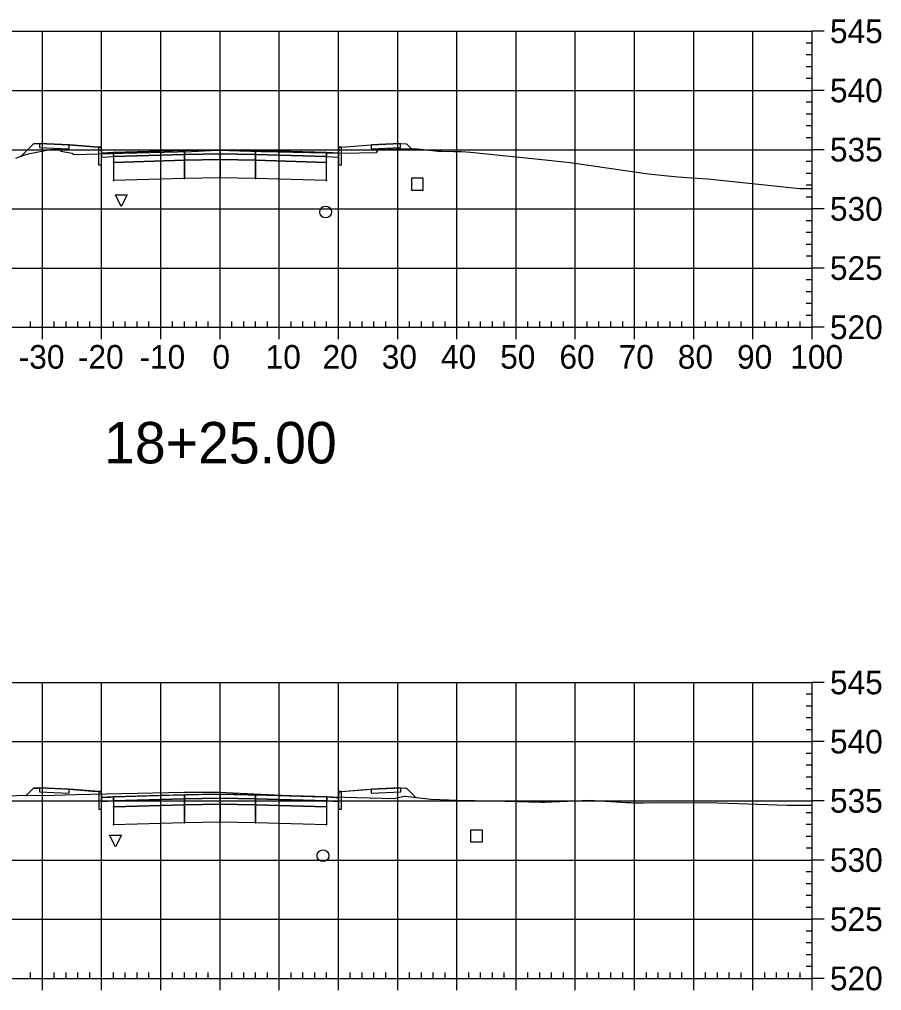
# Model space of a CAD drawing. Extents: x 704834 to 709892, y 372981 to 377533.
# Drawn here: x 707271 to 707416.6, y 376258.8 to 376422.8 of the extents above; entities that cross this region are included whole.
import ezdxf

# ---------------------------------------------------------------- set-up
doc = ezdxf.new("R2010")
doc.units = 0
for name, color, linetype in [('1', 7, 'Continuous'), ('13', 7, 'Continuous'), ('14', 7, 'Continuous'), ('4', 7, 'Continuous'), ('57', 7, 'Continuous'), ('Default_Xsect', 7, 'Continuous'), ('Existing', 7, 'Continuous')]:
    doc.layers.add(name, color=color, linetype=linetype)

msp = doc.modelspace()

# ---------------------------------------------------------------- linework, layer by layer
for points in [[(707273.41, 376401.8), (707271.34, 376399.73)], [(707274.41, 376401.84), (707273.41, 376401.8)], [(707284.41, 376401.24), (707279.41, 376401.64)], [(707325.41, 376401.24), (707330.41, 376401.64)], [(707335.41, 376401.84), (707336.41, 376401.8)], [(707336.41, 376401.8), (707337.2, 376401.02)], [(707273.42, 376292.95), (707272.17, 376291.71)], [(707274.42, 376292.99), (707273.42, 376292.95)], [(707284.42, 376292.39), (707279.42, 376292.79)], [(707325.42, 376292.39), (707330.42, 376292.79)], [(707335.42, 376292.99), (707336.42, 376292.95)], [(707336.42, 376292.95), (707337.97, 376291.39)]]:
    msp.add_lwpolyline(points)
for points in [[(707279.41, 376401.64), (707274.41, 376401.84), (707274.41, 376401.18), (707279.41, 376400.98)], [(707284.91, 376400.24), (707284.83, 376401.24), (707284.41, 376401.24), (707284.41, 376398.24), (707284.91, 376398.24)], [(707298.91, 376400.68), (707286.91, 376400.32), (707286.91, 376399.66), (707298.91, 376400.02)], [(707304.91, 376400.8), (707298.91, 376400.68), (707298.91, 376400.02), (707304.91, 376400.14)], [(707304.91, 376400.14), (707310.91, 376400.02), (707310.91, 376400.68), (707304.91, 376400.8)], [(707310.91, 376400.02), (707322.91, 376399.66), (707322.91, 376400.32), (707310.91, 376400.68)], [(707324.91, 376398.24), (707325.41, 376398.24), (707325.41, 376401.24), (707325, 376401.24), (707324.91, 376400.24)], [(707330.41, 376400.98), (707335.41, 376401.18), (707335.41, 376401.84), (707330.41, 376401.64)], [(707286.91, 376400.32), (707284.91, 376400.24), (707284.91, 376399.58), (707286.91, 376399.66)], [(707298.91, 376400.02), (707286.91, 376399.66), (707286.91, 376398.66), (707298.91, 376399.02)], [(707298.91, 376399.02), (707286.91, 376398.66), (707286.91, 376395.66), (707298.91, 376396.02)], [(707298.86, 376399.97), (707298.96, 376399.97), (707298.96, 376400.07), (707298.86, 376400.07)], [(707298.86, 376398.97), (707298.96, 376398.97), (707298.96, 376399.07), (707298.86, 376399.07)], [(707304.91, 376400.14), (707298.91, 376400.02), (707298.91, 376399.02), (707304.91, 376399.14)], [(707304.91, 376399.14), (707298.91, 376399.02), (707298.91, 376396.02), (707304.91, 376396.14)], [(707304.86, 376400.09), (707304.96, 376400.09), (707304.96, 376400.19), (707304.86, 376400.19)], [(707304.86, 376399.09), (707304.96, 376399.09), (707304.96, 376399.19), (707304.86, 376399.19)], [(707304.91, 376399.14), (707310.91, 376399.02), (707310.91, 376400.02), (707304.91, 376400.14)], [(707304.91, 376396.14), (707310.91, 376396.02), (707310.91, 376399.02), (707304.91, 376399.14)], [(707310.86, 376399.97), (707310.96, 376399.97), (707310.96, 376400.07), (707310.86, 376400.07)], [(707310.86, 376398.97), (707310.96, 376398.97), (707310.96, 376399.07), (707310.86, 376399.07)], [(707310.91, 376399.02), (707322.91, 376398.66), (707322.91, 376399.66), (707310.91, 376400.02)], [(707310.91, 376396.02), (707322.91, 376395.66), (707322.91, 376398.66), (707310.91, 376399.02)], [(707322.91, 376399.66), (707324.91, 376399.58), (707324.91, 376400.24), (707322.91, 376400.32)], [(707286.86, 376398.61), (707286.96, 376398.61), (707286.96, 376398.71), (707286.86, 376398.71)], [(707322.86, 376398.61), (707322.96, 376398.61), (707322.96, 376398.71), (707322.86, 376398.71)], [(707286.86, 376395.61), (707286.96, 376395.61), (707286.96, 376395.71), (707286.86, 376395.71)], [(707298.86, 376395.97), (707298.96, 376395.97), (707298.96, 376396.07), (707298.86, 376396.07)], [(707304.86, 376396.09), (707304.96, 376396.09), (707304.96, 376396.19), (707304.86, 376396.19)], [(707310.86, 376395.97), (707310.96, 376395.97), (707310.96, 376396.07), (707310.86, 376396.07)], [(707322.86, 376395.61), (707322.96, 376395.61), (707322.96, 376395.71), (707322.86, 376395.71)], [(707279.42, 376292.79), (707274.42, 376292.99), (707274.42, 376292.32), (707279.42, 376292.12)], [(707284.92, 376291.39), (707284.83, 376292.39), (707284.42, 376292.39), (707284.42, 376289.39), (707284.92, 376289.39)], [(707324.92, 376289.39), (707325.42, 376289.39), (707325.42, 376292.39), (707325, 376292.39), (707324.92, 376291.39)], [(707330.42, 376292.12), (707335.42, 376292.32), (707335.42, 376292.99), (707330.42, 376292.79)], [(707286.92, 376291.47), (707284.92, 376291.39), (707284.92, 376290.72), (707286.92, 376290.8)], [(707298.92, 376291.83), (707286.92, 376291.47), (707286.92, 376290.8), (707298.92, 376291.16)], [(707298.92, 376291.16), (707286.92, 376290.8), (707286.92, 376289.8), (707298.92, 376290.16)], [(707298.87, 376291.11), (707298.97, 376291.11), (707298.97, 376291.21), (707298.87, 376291.21)], [(707304.92, 376291.95), (707298.92, 376291.83), (707298.92, 376291.16), (707304.92, 376291.28)], [(707304.92, 376291.28), (707298.92, 376291.16), (707298.92, 376290.16), (707304.92, 376290.28)], [(707304.87, 376291.23), (707304.97, 376291.23), (707304.97, 376291.33), (707304.87, 376291.33)], [(707304.92, 376291.28), (707310.92, 376291.16), (707310.92, 376291.83), (707304.92, 376291.95)], [(707304.92, 376290.28), (707310.92, 376290.16), (707310.92, 376291.16), (707304.92, 376291.28)], [(707310.87, 376291.11), (707310.97, 376291.11), (707310.97, 376291.21), (707310.87, 376291.21)], [(707310.92, 376291.16), (707322.92, 376290.8), (707322.92, 376291.47), (707310.92, 376291.83)], [(707310.92, 376290.16), (707322.92, 376289.8), (707322.92, 376290.8), (707310.92, 376291.16)], [(707322.92, 376290.8), (707324.92, 376290.72), (707324.92, 376291.39), (707322.92, 376291.47)], [(707286.87, 376289.75), (707286.97, 376289.75), (707286.97, 376289.85), (707286.87, 376289.85)], [(707298.92, 376290.16), (707286.92, 376289.8), (707286.92, 376286.8), (707298.92, 376287.16)], [(707298.87, 376290.11), (707298.97, 376290.11), (707298.97, 376290.21), (707298.87, 376290.21)], [(707304.92, 376290.28), (707298.92, 376290.16), (707298.92, 376287.16), (707304.92, 376287.28)], [(707304.87, 376290.23), (707304.97, 376290.23), (707304.97, 376290.33), (707304.87, 376290.33)], [(707304.92, 376287.28), (707310.92, 376287.16), (707310.92, 376290.16), (707304.92, 376290.28)], [(707310.87, 376290.11), (707310.97, 376290.11), (707310.97, 376290.21), (707310.87, 376290.21)], [(707310.92, 376287.16), (707322.92, 376286.8), (707322.92, 376289.8), (707310.92, 376290.16)], [(707322.87, 376289.75), (707322.97, 376289.75), (707322.97, 376289.85), (707322.87, 376289.85)], [(707298.87, 376287.11), (707298.97, 376287.11), (707298.97, 376287.21), (707298.87, 376287.21)], [(707304.87, 376287.23), (707304.97, 376287.23), (707304.97, 376287.33), (707304.87, 376287.33)], [(707310.87, 376287.11), (707310.97, 376287.11), (707310.97, 376287.21), (707310.87, 376287.21)], [(707286.87, 376286.75), (707286.97, 376286.75), (707286.97, 376286.85), (707286.87, 376286.85)], [(707322.87, 376286.75), (707322.97, 376286.75), (707322.97, 376286.85), (707322.87, 376286.85)]]:
    msp.add_lwpolyline(points, close=True)
at = {"layer": '1'}
for points in [[(707288.23, 376391.21), (707287.23, 376393.21), (707289.23, 376393.21)], [(707287.27, 376283.03), (707286.27, 376285.03), (707288.27, 376285.03)]]:
    msp.add_lwpolyline(points, close=True, dxfattribs=at)
at = {"layer": '13'}
for centre in [(707322.74, 376390.29), (707322.3, 376281.55)]:
    msp.add_circle(centre, 1, dxfattribs=at)
at = {"layer": '14'}
for points in [[(707304.91, 376400.8), (707304.91, 376400.85), (707304.91, 376400.8), (707304.86, 376400.8), (707304.91, 376400.8), (707304.91, 376400.75), (707304.91, 376400.8), (707304.96, 376400.8)], [(707337.2, 376401.02), (707337.2, 376401.07), (707337.2, 376401.02), (707337.15, 376401.02), (707337.2, 376401.02), (707337.2, 376400.97), (707337.2, 376401.02), (707337.25, 376401.02)], [(707271.34, 376399.73), (707271.34, 376399.78), (707271.34, 376399.73), (707271.29, 376399.73), (707271.34, 376399.73), (707271.34, 376399.68), (707271.34, 376399.73), (707271.39, 376399.73)], [(707286.91, 376400.32), (707286.91, 376400.37), (707286.91, 376400.32), (707286.86, 376400.32), (707286.91, 376400.32), (707286.91, 376400.27), (707286.91, 376400.32), (707286.96, 376400.32)], [(707322.91, 376400.32), (707322.91, 376400.37), (707322.91, 376400.32), (707322.86, 376400.32), (707322.91, 376400.32), (707322.91, 376400.27), (707322.91, 376400.32), (707322.96, 376400.32)], [(707272.17, 376291.71), (707272.17, 376291.76), (707272.17, 376291.71), (707272.12, 376291.71), (707272.17, 376291.71), (707272.17, 376291.66), (707272.17, 376291.71), (707272.22, 376291.71)], [(707286.92, 376291.47), (707286.92, 376291.52), (707286.92, 376291.47), (707286.87, 376291.47), (707286.92, 376291.47), (707286.92, 376291.42), (707286.92, 376291.47), (707286.97, 376291.47)], [(707304.92, 376291.95), (707304.92, 376292), (707304.92, 376291.95), (707304.87, 376291.95), (707304.92, 376291.95), (707304.92, 376291.9), (707304.92, 376291.95), (707304.97, 376291.95)], [(707322.92, 376291.47), (707322.92, 376291.52), (707322.92, 376291.47), (707322.87, 376291.47), (707322.92, 376291.47), (707322.92, 376291.42), (707322.92, 376291.47), (707322.97, 376291.47)], [(707337.97, 376291.39), (707337.97, 376291.44), (707337.97, 376291.39), (707337.92, 376291.39), (707337.97, 376291.39), (707337.97, 376291.34), (707337.97, 376291.39), (707338.02, 376291.39)]]:
    msp.add_lwpolyline(points, dxfattribs=at)
at = {"layer": '4'}
for points in [[(707337.22, 376393.99), (707339.22, 376393.99), (707339.22, 376395.99), (707337.22, 376395.99)], [(707347.22, 376283.88), (707349.22, 376283.88), (707349.22, 376285.88), (707347.22, 376285.88)]]:
    msp.add_lwpolyline(points, close=True, dxfattribs=at)
at = {"layer": '57'}
for p, q in [((707204.91, 376420.82), (707404.91, 376420.82)), ((707274.91, 376370.82), (707274.91, 376420.82)), ((707284.91, 376370.82), (707284.91, 376420.82)), ((707294.91, 376370.82), (707294.91, 376420.82)), ((707304.91, 376370.82), (707304.91, 376420.82)), ((707314.91, 376370.82), (707314.91, 376420.82)), ((707324.91, 376370.82), (707324.91, 376420.82)), ((707334.91, 376370.82), (707334.91, 376420.82)), ((707344.91, 376370.82), (707344.91, 376420.82)), ((707354.91, 376370.82), (707354.91, 376420.82)), ((707364.91, 376370.82), (707364.91, 376420.82)), ((707374.91, 376370.82), (707374.91, 376420.82)), ((707384.91, 376370.82), (707384.91, 376420.82)), ((707394.91, 376370.82), (707394.91, 376420.82)), ((707404.91, 376370.82), (707404.91, 376420.82)), ((707404.91, 376370.82), (707404.91, 376420.82)), ((707406.91, 376420.82), (707404.91, 376420.82)), ((707404.91, 376418.82), (707403.91, 376418.82)), ((707404.91, 376416.82), (707403.91, 376416.82)), ((707404.91, 376414.82), (707403.91, 376414.82)), ((707404.91, 376412.82), (707403.91, 376412.82)), ((707204.91, 376410.82), (707404.91, 376410.82)), ((707406.91, 376410.82), (707404.91, 376410.82)), ((707404.91, 376408.82), (707403.91, 376408.82)), ((707404.91, 376406.82), (707403.91, 376406.82)), ((707404.91, 376404.82), (707403.91, 376404.82)), ((707404.91, 376402.82), (707403.91, 376402.82)), ((707204.91, 376400.82), (707404.91, 376400.82)), ((707406.91, 376400.82), (707404.91, 376400.82)), ((707404.91, 376398.82), (707403.91, 376398.82)), ((707404.91, 376396.82), (707403.91, 376396.82)), ((707404.91, 376394.82), (707403.91, 376394.82)), ((707404.91, 376392.82), (707403.91, 376392.82)), ((707204.91, 376390.82), (707404.91, 376390.82)), ((707406.91, 376390.82), (707404.91, 376390.82)), ((707404.91, 376388.82), (707403.91, 376388.82)), ((707404.91, 376386.82), (707403.91, 376386.82)), ((707404.91, 376384.82), (707403.91, 376384.82)), ((707404.91, 376382.82), (707403.91, 376382.82)), ((707204.91, 376380.82), (707404.91, 376380.82)), ((707406.91, 376380.82), (707404.91, 376380.82)), ((707404.91, 376378.82), (707403.91, 376378.82)), ((707404.91, 376376.82), (707403.91, 376376.82)), ((707404.91, 376374.82), (707403.91, 376374.82)), ((707404.91, 376372.82), (707403.91, 376372.82)), ((707272.91, 376370.82), (707272.91, 376371.82)), ((707276.91, 376370.82), (707276.91, 376371.82)), ((707278.91, 376370.82), (707278.91, 376371.82)), ((707280.91, 376370.82), (707280.91, 376371.82)), ((707282.91, 376370.82), (707282.91, 376371.82)), ((707286.91, 376370.82), (707286.91, 376371.82)), ((707288.91, 376370.82), (707288.91, 376371.82)), ((707290.91, 376370.82), (707290.91, 376371.82)), ((707292.91, 376370.82), (707292.91, 376371.82)), ((707296.91, 376370.82), (707296.91, 376371.82)), ((707298.91, 376370.82), (707298.91, 376371.82)), ((707300.91, 376370.82), (707300.91, 376371.82)), ((707302.91, 376370.82), (707302.91, 376371.82)), ((707306.91, 376370.82), (707306.91, 376371.82)), ((707308.91, 376370.82), (707308.91, 376371.82)), ((707310.91, 376370.82), (707310.91, 376371.82)), ((707312.91, 376370.82), (707312.91, 376371.82)), ((707316.91, 376370.82), (707316.91, 376371.82)), ((707318.91, 376370.82), (707318.91, 376371.82)), ((707320.91, 376370.82), (707320.91, 376371.82)), ((707322.91, 376370.82), (707322.91, 376371.82)), ((707326.91, 376370.82), (707326.91, 376371.82)), ((707328.91, 376370.82), (707328.91, 376371.82)), ((707330.91, 376370.82), (707330.91, 376371.82)), ((707332.91, 376370.82), (707332.91, 376371.82)), ((707336.91, 376370.82), (707336.91, 376371.82)), ((707338.91, 376370.82), (707338.91, 376371.82)), ((707340.91, 376370.82), (707340.91, 376371.82)), ((707342.91, 376370.82), (707342.91, 376371.82)), ((707346.91, 376370.82), (707346.91, 376371.82)), ((707348.91, 376370.82), (707348.91, 376371.82)), ((707350.91, 376370.82), (707350.91, 376371.82)), ((707352.91, 376370.82), (707352.91, 376371.82)), ((707356.91, 376370.82), (707356.91, 376371.82)), ((707358.91, 376370.82), (707358.91, 376371.82)), ((707360.91, 376370.82), (707360.91, 376371.82)), ((707362.91, 376370.82), (707362.91, 376371.82)), ((707366.91, 376370.82), (707366.91, 376371.82)), ((707368.91, 376370.82), (707368.91, 376371.82)), ((707370.91, 376370.82), (707370.91, 376371.82)), ((707372.91, 376370.82), (707372.91, 376371.82)), ((707376.91, 376370.82), (707376.91, 376371.82)), ((707378.91, 376370.82), (707378.91, 376371.82)), ((707380.91, 376370.82), (707380.91, 376371.82)), ((707382.91, 376370.82), (707382.91, 376371.82)), ((707386.91, 376370.82), (707386.91, 376371.82)), ((707388.91, 376370.82), (707388.91, 376371.82)), ((707390.91, 376370.82), (707390.91, 376371.82)), ((707392.91, 376370.82), (707392.91, 376371.82)), ((707396.91, 376370.82), (707396.91, 376371.82)), ((707398.91, 376370.82), (707398.91, 376371.82)), ((707400.91, 376370.82), (707400.91, 376371.82)), ((707402.91, 376370.82), (707402.91, 376371.82)), ((707204.91, 376370.82), (707404.91, 376370.82)), ((707204.91, 376370.82), (707404.91, 376370.82)), ((707274.91, 376368.82), (707274.91, 376370.82)), ((707284.91, 376368.82), (707284.91, 376370.82)), ((707294.91, 376368.82), (707294.91, 376370.82)), ((707304.91, 376368.82), (707304.91, 376370.82)), ((707314.91, 376368.82), (707314.91, 376370.82)), ((707324.91, 376368.82), (707324.91, 376370.82)), ((707334.91, 376368.82), (707334.91, 376370.82)), ((707344.91, 376368.82), (707344.91, 376370.82)), ((707354.91, 376368.82), (707354.91, 376370.82)), ((707364.91, 376368.82), (707364.91, 376370.82)), ((707374.91, 376368.82), (707374.91, 376370.82)), ((707384.91, 376368.82), (707384.91, 376370.82)), ((707394.91, 376368.82), (707394.91, 376370.82)), ((707404.91, 376368.82), (707404.91, 376370.82)), ((707406.91, 376370.82), (707404.91, 376370.82)), ((707204.91, 376310.82), (707404.91, 376310.82)), ((707274.91, 376260.82), (707274.91, 376310.82)), ((707284.91, 376260.82), (707284.91, 376310.82)), ((707294.91, 376260.82), (707294.91, 376310.82)), ((707304.91, 376260.82), (707304.91, 376310.82)), ((707314.91, 376260.82), (707314.91, 376310.82)), ((707324.91, 376260.82), (707324.91, 376310.82)), ((707334.91, 376260.82), (707334.91, 376310.82)), ((707344.91, 376260.82), (707344.91, 376310.82)), ((707354.91, 376260.82), (707354.91, 376310.82)), ((707364.91, 376260.82), (707364.91, 376310.82)), ((707374.91, 376260.82), (707374.91, 376310.82)), ((707384.91, 376260.82), (707384.91, 376310.82)), ((707394.91, 376260.82), (707394.91, 376310.82)), ((707404.91, 376260.82), (707404.91, 376310.82)), ((707404.91, 376260.82), (707404.91, 376310.82)), ((707406.91, 376310.82), (707404.91, 376310.82)), ((707404.91, 376308.82), (707403.91, 376308.82)), ((707404.91, 376306.82), (707403.91, 376306.82)), ((707404.91, 376304.82), (707403.91, 376304.82)), ((707404.91, 376302.82), (707403.91, 376302.82)), ((707204.91, 376300.82), (707404.91, 376300.82)), ((707406.91, 376300.82), (707404.91, 376300.82)), ((707404.91, 376298.82), (707403.91, 376298.82)), ((707404.91, 376296.82), (707403.91, 376296.82)), ((707404.91, 376294.82), (707403.91, 376294.82)), ((707404.91, 376292.82), (707403.91, 376292.82)), ((707204.91, 376290.82), (707404.91, 376290.82)), ((707406.91, 376290.82), (707404.91, 376290.82)), ((707404.91, 376288.82), (707403.91, 376288.82)), ((707404.91, 376286.82), (707403.91, 376286.82)), ((707404.91, 376284.82), (707403.91, 376284.82)), ((707404.91, 376282.82), (707403.91, 376282.82)), ((707204.91, 376280.82), (707404.91, 376280.82)), ((707406.91, 376280.82), (707404.91, 376280.82)), ((707404.91, 376278.82), (707403.91, 376278.82)), ((707404.91, 376276.82), (707403.91, 376276.82)), ((707404.91, 376274.82), (707403.91, 376274.82)), ((707404.91, 376272.82), (707403.91, 376272.82)), ((707204.91, 376270.82), (707404.91, 376270.82)), ((707406.91, 376270.82), (707404.91, 376270.82)), ((707404.91, 376268.82), (707403.91, 376268.82)), ((707404.91, 376266.82), (707403.91, 376266.82)), ((707404.91, 376264.82), (707403.91, 376264.82)), ((707404.91, 376262.82), (707403.91, 376262.82)), ((707272.91, 376260.82), (707272.91, 376261.82)), ((707276.91, 376260.82), (707276.91, 376261.82)), ((707278.91, 376260.82), (707278.91, 376261.82)), ((707280.91, 376260.82), (707280.91, 376261.82)), ((707282.91, 376260.82), (707282.91, 376261.82)), ((707286.91, 376260.82), (707286.91, 376261.82)), ((707288.91, 376260.82), (707288.91, 376261.82)), ((707290.91, 376260.82), (707290.91, 376261.82)), ((707292.91, 376260.82), (707292.91, 376261.82)), ((707296.91, 376260.82), (707296.91, 376261.82)), ((707298.91, 376260.82), (707298.91, 376261.82)), ((707300.91, 376260.82), (707300.91, 376261.82)), ((707302.91, 376260.82), (707302.91, 376261.82)), ((707306.91, 376260.82), (707306.91, 376261.82)), ((707308.91, 376260.82), (707308.91, 376261.82)), ((707310.91, 376260.82), (707310.91, 376261.82)), ((707312.91, 376260.82), (707312.91, 376261.82)), ((707316.91, 376260.82), (707316.91, 376261.82)), ((707318.91, 376260.82), (707318.91, 376261.82)), ((707320.91, 376260.82), (707320.91, 376261.82)), ((707322.91, 376260.82), (707322.91, 376261.82)), ((707326.91, 376260.82), (707326.91, 376261.82)), ((707328.91, 376260.82), (707328.91, 376261.82)), ((707330.91, 376260.82), (707330.91, 376261.82)), ((707332.91, 376260.82), (707332.91, 376261.82)), ((707336.91, 376260.82), (707336.91, 376261.82)), ((707338.91, 376260.82), (707338.91, 376261.82)), ((707340.91, 376260.82), (707340.91, 376261.82)), ((707342.91, 376260.82), (707342.91, 376261.82)), ((707346.91, 376260.82), (707346.91, 376261.82)), ((707348.91, 376260.82), (707348.91, 376261.82)), ((707350.91, 376260.82), (707350.91, 376261.82)), ((707352.91, 376260.82), (707352.91, 376261.82)), ((707356.91, 376260.82), (707356.91, 376261.82)), ((707358.91, 376260.82), (707358.91, 376261.82)), ((707360.91, 376260.82), (707360.91, 376261.82)), ((707362.91, 376260.82), (707362.91, 376261.82)), ((707366.91, 376260.82), (707366.91, 376261.82)), ((707368.91, 376260.82), (707368.91, 376261.82)), ((707370.91, 376260.82), (707370.91, 376261.82)), ((707372.91, 376260.82), (707372.91, 376261.82)), ((707376.91, 376260.82), (707376.91, 376261.82)), ((707378.91, 376260.82), (707378.91, 376261.82)), ((707380.91, 376260.82), (707380.91, 376261.82)), ((707382.91, 376260.82), (707382.91, 376261.82)), ((707386.91, 376260.82), (707386.91, 376261.82)), ((707388.91, 376260.82), (707388.91, 376261.82)), ((707390.91, 376260.82), (707390.91, 376261.82)), ((707392.91, 376260.82), (707392.91, 376261.82)), ((707396.91, 376260.82), (707396.91, 376261.82)), ((707398.91, 376260.82), (707398.91, 376261.82)), ((707400.91, 376260.82), (707400.91, 376261.82)), ((707402.91, 376260.82), (707402.91, 376261.82)), ((707204.91, 376260.82), (707404.91, 376260.82)), ((707204.91, 376260.82), (707404.91, 376260.82)), ((707274.91, 376258.82), (707274.91, 376260.82)), ((707284.91, 376258.82), (707284.91, 376260.82)), ((707294.91, 376258.82), (707294.91, 376260.82)), ((707304.91, 376258.82), (707304.91, 376260.82)), ((707314.91, 376258.82), (707314.91, 376260.82)), ((707324.91, 376258.82), (707324.91, 376260.82)), ((707334.91, 376258.82), (707334.91, 376260.82)), ((707344.91, 376258.82), (707344.91, 376260.82)), ((707354.91, 376258.82), (707354.91, 376260.82)), ((707364.91, 376258.82), (707364.91, 376260.82)), ((707374.91, 376258.82), (707374.91, 376260.82)), ((707384.91, 376258.82), (707384.91, 376260.82)), ((707394.91, 376258.82), (707394.91, 376260.82)), ((707404.91, 376258.82), (707404.91, 376260.82)), ((707406.91, 376260.82), (707404.91, 376260.82))]:
    msp.add_line(p, q, dxfattribs=at)
at = {"layer": 'Default_Xsect'}
for points in [[(707271.34, 376399.73), (707273.41, 376401.8), (707274.41, 376401.84), (707279.41, 376401.64), (707284.41, 376401.24), (707284.83, 376401.24), (707284.91, 376400.24), (707286.91, 376400.32), (707298.91, 376400.68), (707304.91, 376400.8), (707310.91, 376400.68), (707322.91, 376400.32), (707324.91, 376400.24), (707325, 376401.24), (707325.41, 376401.24), (707330.41, 376401.64), (707335.41, 376401.84), (707336.41, 376401.8), (707337.2, 376401.02)], [(707272.17, 376291.71), (707272.48, 376292.01), (707273.42, 376292.95), (707274.2, 376292.98), (707274.42, 376292.99), (707278.35, 376292.83), (707279.42, 376292.79), (707283.36, 376292.47), (707284.42, 376292.39), (707284.74, 376292.39), (707284.83, 376292.39), (707284.9, 376291.6), (707284.92, 376291.39), (707286.49, 376291.45), (707286.92, 376291.47), (707296.4, 376291.75), (707298.92, 376291.83), (707303.66, 376291.93), (707304.92, 376291.95), (707309.67, 376291.86), (707310.92, 376291.83), (707320.45, 376291.54), (707322.92, 376291.47), (707324.51, 376291.41), (707324.92, 376291.39), (707324.98, 376292.19), (707325, 376292.39), (707325.33, 376292.39), (707325.42, 376292.39), (707329.39, 376292.71), (707330.42, 376292.79), (707334.4, 376292.95), (707335.42, 376292.99), (707336.21, 376292.96), (707336.42, 376292.95), (707336.69, 376292.68), (707337.97, 376291.39)]]:
    msp.add_lwpolyline(points, dxfattribs=at)
at = {"layer": 'Existing'}
for points in [[(707270.44, 376399.38), (707272.22, 376400.07), (707276.24, 376400.86), (707276.74, 376400.9), (707277.7, 376400.95), (707278, 376400.58), (707279.92, 376400.25), (707280.22, 376400.02), (707288.56, 376400.22), (707300.07, 376400.49), (707304.52, 376400.71), (707311.84, 376400.5), (707325.52, 376400.24), (707331.33, 376400.33), (707331.69, 376400.84), (707334.73, 376400.96), (707337.93, 376401.04), (707338.34, 376400.98), (707338.83, 376400.91), (707341.77, 376400.57), (707342.34, 376400.55), (707344.39, 376400.52), (707345.08, 376400.49), (707345.68, 376400.49), (707347.23, 376400.4), (707359.81, 376399.13), (707364.06, 376398.67), (707377.24, 376396.75), (707382.22, 376396.21), (707384.56, 376396.04), (707387.31, 376395.91), (707402.78, 376394.27), (707404.84, 376394.24), (707404.91, 376394.23)], [(707266.14, 376291.56), (707272.04, 376291.77), (707274.1, 376291.7), (707276.92, 376291.77), (707280.51, 376291.87), (707298.78, 376292.3), (707304.83, 376292.31), (707317.62, 376291.69), (707334.26, 376291.2), (707336.07, 376291.6), (707336.22, 376291.61), (707340.49, 376291.09), (707344.99, 376290.96), (707351.02, 376290.8), (707359.09, 376290.61), (707359.77, 376290.58), (707367.29, 376290.93), (707367.3, 376290.94), (707367.3, 376290.93), (707367.3, 376290.93), (707367.3, 376290.93), (707373.5, 376290.52), (707373.86, 376290.51), (707374.34, 376290.51), (707374.64, 376290.49), (707375.5, 376290.49), (707376.52, 376290.5), (707377.88, 376290.51), (707389.04, 376290.48), (707400.67, 376290.09), (707404.92, 376290.06)]]:
    msp.add_lwpolyline(points, dxfattribs=at)

# ---------------------------------------------------------------- texts
at = {"layer": '1'}
msp.add_text('18+25.00', height=7, dxfattribs=at).set_placement((707285.32, 376347.82))
at = {"layer": '14'}
for p in [(707274.38, 376401.79), (707274.38, 376401.13), (707279.38, 376400.93), (707330.38, 376400.93), (707335.38, 376401.79), (707335.38, 376401.13), (707274.38, 376292.94), (707274.38, 376292.27), (707279.38, 376292.07), (707330.38, 376292.07), (707335.38, 376292.94), (707335.38, 376292.27)]:
    msp.add_text('+', height=0.1, dxfattribs=at).set_placement(p)
at = {"layer": '57'}
for s, p in [('545', (707407.91, 376418.82)), ('540', (707407.91, 376408.82)), ('535', (707407.91, 376398.82)), ('530', (707407.91, 376388.82)), ('525', (707407.91, 376378.82)), ('520', (707407.91, 376368.82)), ('-30', (707270.91, 376363.82)), ('-20', (707280.91, 376363.82)), ('-10', (707291.3, 376363.82)), ('0', (707303.62, 376363.82)), ('10', (707312.61, 376363.82)), ('20', (707322.22, 376363.82)), ('30', (707332.22, 376363.82)), ('40', (707342.22, 376363.82)), ('50', (707352.22, 376363.82)), ('60', (707362.22, 376363.82)), ('70', (707372.22, 376363.82)), ('80', (707382.22, 376363.82)), ('90', (707392.22, 376363.82)), ('100', (707401.21, 376363.82)), ('545', (707407.91, 376308.82)), ('540', (707407.91, 376298.82)), ('535', (707407.91, 376288.82)), ('530', (707407.91, 376278.82)), ('525', (707407.91, 376268.82)), ('520', (707407.91, 376258.82))]:
    msp.add_text(s, height=4, dxfattribs=at).set_placement(p)

doc.saveas('drawing.dxf')
